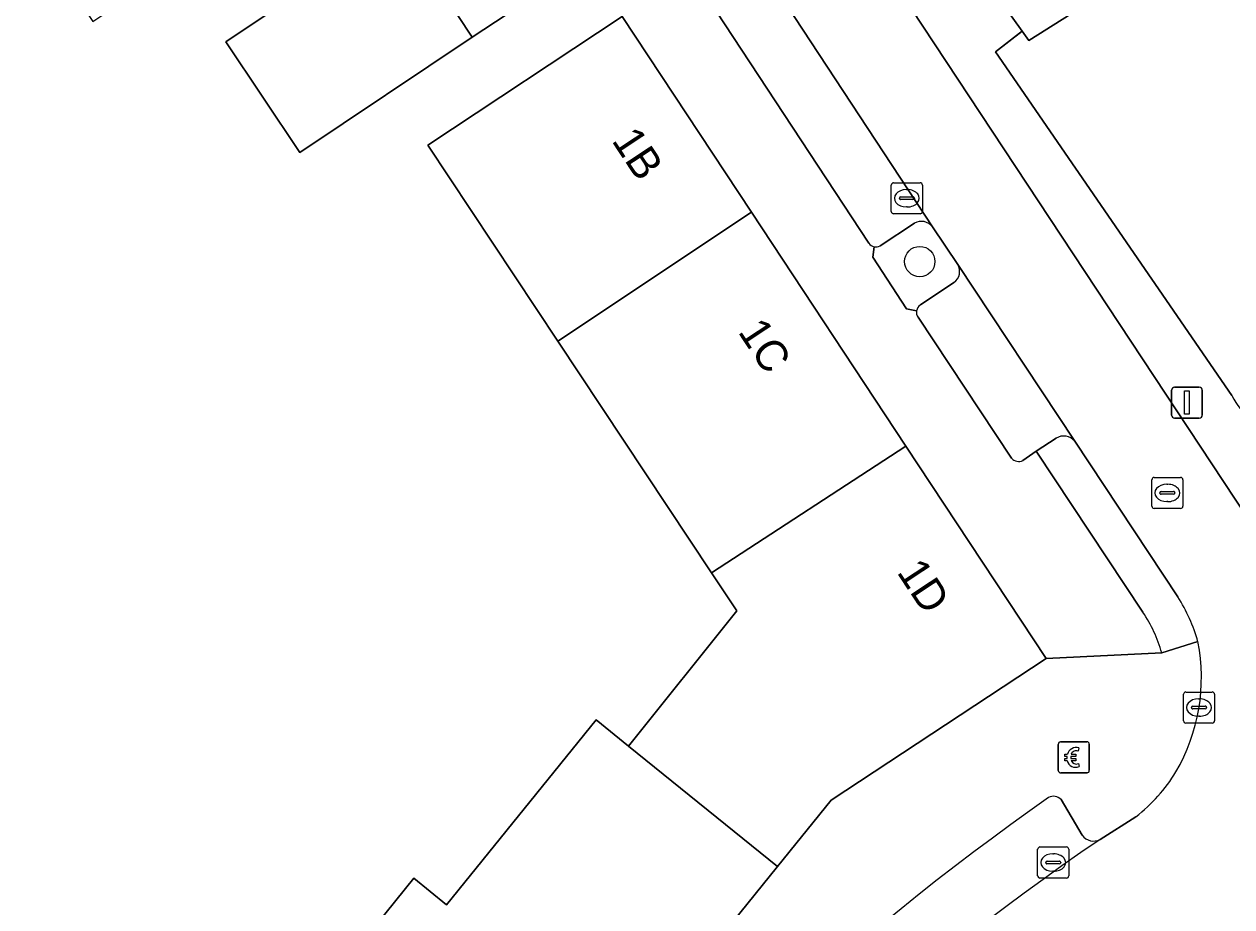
# Model space of a CAD drawing. Extents: x 159716 to 160783, y 383290 to 384031.
# Drawn here: x 160307.9 to 160346.8, y 383433.83 to 383462.26 of the extents above; entities that cross this region are included whole.
import ezdxf

# ---------------------------------------------------------------- set-up
doc = ezdxf.new("R2010")
doc.units = 0
for name, color, linetype in [('IMGEO_Betaalautomaat', 7, 'Continuous'), ('IMGEO_Boom', 7, 'Continuous'), ('IMGEO_Erf', 7, 'Continuous'), ('IMGEO_Groenvoorziening', 7, 'Continuous'), ('IMGEO_Kolk', 7, 'Continuous'), ('IMGEO_Lichtmast', 7, 'Continuous'), ('IMGEO_Muur', 7, 'Continuous'), ('IMGEO_Pand', 7, 'Continuous'), ('IMGEO_Pand_nummerreeks', 7, 'Continuous'), ('IMGEO_Parkeervlak_open', 7, 'Continuous'), ('IMGEO_Rijbaan_lokaal_open', 7, 'Continuous'), ('IMGEO_Rioolput', 7, 'Continuous'), ('IMGEO_Voetpad_open', 7, 'Continuous')]:
    doc.layers.add(name, color=color, linetype=linetype)

msp = doc.modelspace()

# ---------------------------------------------------------------- linework, layer by layer
at = {"layer": 'IMGEO_Betaalautomaat'}
for p, q in [((160341.207, 383438.222), (160341.207, 383439.063)), ((160341.207, 383439.063), (160341.207, 383438.222)), ((160341.282, 383439.146), (160342.123, 383439.146)), ((160342.123, 383439.146), (160341.282, 383439.146)), ((160341.869, 383438.951), (160341.852, 383438.851)), ((160342.206, 383439.072), (160342.206, 383438.231)), ((160342.206, 383438.231), (160342.206, 383439.072)), ((160341.49, 383438.61), (160341.49, 383438.678)), ((160341.611, 383438.678), (160341.611, 383438.61)), ((160342.132, 383438.147), (160341.291, 383438.147)), ((160341.291, 383438.147), (160342.132, 383438.147)), ((160341.856, 383438.445), (160341.878, 383438.358))]:
    msp.add_line(p, q, dxfattribs=at)
for points in [[(160341.49, 383438.678), (160341.421, 383438.678), (160341.421, 383438.747), (160341.5, 383438.747)], [(160341.495, 383438.541), (160341.421, 383438.541), (160341.421, 383438.61), (160341.49, 383438.61)], [(160341.622, 383438.747), (160341.769, 383438.747), (160341.769, 383438.678), (160341.611, 383438.678)], [(160341.611, 383438.61), (160341.769, 383438.61), (160341.769, 383438.541), (160341.625, 383438.541)]]:
    msp.add_lwpolyline(points, dxfattribs=at)
for centre, radius, start, end in [((160341.285, 383439.069), 0.0779, 92.4484, 184.2845), ((160341.285, 383439.069), 0.0779, 92.4484, 184.2845), ((160341.783, 383438.671), 0.293, 73.014, 165.0139), ((160342.129, 383439.069), 0.0779, 2.4484, 94.2845), ((160342.129, 383439.069), 0.0779, 2.4484, 94.2845), ((160341.756, 383438.596), 0.267, 191.8096, 297.0389), ((160341.789, 383438.684), 0.179, 69.3236, 159.5683), ((160341.789, 383438.611), 0.179, 202.7625, 291.8693), ((160341.285, 383438.225), 0.0779, 182.4484, 274.2845), ((160341.285, 383438.225), 0.0779, 182.4484, 274.2845), ((160342.129, 383438.225), 0.0779, 272.4484, 4.2845), ((160342.129, 383438.225), 0.0779, 272.4484, 4.2845)]:
    msp.add_arc(centre, radius, start, end, dxfattribs=at)
at = {"layer": 'IMGEO_Boom'}
msp.add_circle((160336.746, 383454.612), 0.489, dxfattribs=at)
at = {"layer": 'IMGEO_Erf'}
msp.add_lwpolyline([(160323.863, 383467.752), (160320.084, 383465.243), (160322.334, 383461.84), (160326.123, 383464.339), (160326.025, 383464.488)], close=True, dxfattribs=at)
for points in [[(160326.123, 383464.339), (160322.334, 383461.84), (160316.781, 383458.12), (160314.392, 383461.692), (160316.595, 383463.166)], [(160342.694, 383463.274), (160340.259, 383461.73), (160340.045, 383462.03), (160339.18, 383461.368), (160346.797, 383450.296)], [(160305.278, 383414.052), (160308.565, 383417.879), (160314.432, 383413.138), (160315.404, 383414.378), (160309.554, 383419.103), (160313.43, 383423.901), (160312.375, 383424.754), (160316.84, 383430.281), (160320.453, 383434.753), (160321.507, 383433.901), (160326.319, 383439.857), (160327.363, 383439.013), (160330.852, 383443.362), (160330.036, 383444.593), (160325.09, 383452.053), (160320.906, 383458.365), (160327.156, 383462.508)]]:
    msp.add_lwpolyline(points, dxfattribs=at)
msp.add_arc((160348.96, 383451.408), 2.432, 207.2035, 300.8036, dxfattribs=at)
at = {"layer": 'IMGEO_Groenvoorziening'}
for points in [[(160336.573, 383455.849), (160335.468, 383455.115)], [(160337.968, 383454.522), (160337.159, 383455.728)], [(160335.278, 383455.091), (160335.234, 383454.758), (160336.32, 383453.09), (160336.642, 383453.025)], [(160336.767, 383453.215), (160337.848, 383453.938)]]:
    msp.add_lwpolyline(points, dxfattribs=at)
for centre, radius, start, end in [((160336.797, 383455.455), 0.453, 37.0453, 119.6212), ((160335.34, 383455.361), 0.277, 257.0076, 297.3909), ((160337.59, 383454.295), 0.441, 305.8075, 30.9696), ((160336.917, 383452.98), 0.279, 122.5647, 170.7539)]:
    msp.add_arc(centre, radius, start, end, dxfattribs=at)
at = {"layer": 'IMGEO_Kolk'}
for p, q in [((160335.829, 383456.225), (160335.829, 383457.077)), ((160335.904, 383457.151), (160336.756, 383457.151)), ((160336.317, 383456.931), (160336.342, 383456.931)), ((160336.83, 383457.077), (160336.83, 383456.225)), ((160336.088, 383456.645), (160336.088, 383456.657)), ((160336.526, 383456.608), (160336.128, 383456.608)), ((160336.131, 383456.694), (160336.529, 383456.694)), ((160336.572, 383456.657), (160336.572, 383456.645)), ((160336.756, 383456.151), (160335.904, 383456.151)), ((160336.34, 383456.371), (160336.315, 383456.371)), ((160345.239, 383439.826), (160345.239, 383440.678)), ((160345.314, 383440.752), (160346.166, 383440.752)), ((160345.727, 383440.532), (160345.752, 383440.532)), ((160346.24, 383440.678), (160346.24, 383439.826)), ((160345.498, 383440.246), (160345.498, 383440.258)), ((160345.936, 383440.209), (160345.538, 383440.209)), ((160345.541, 383440.295), (160345.939, 383440.295)), ((160345.982, 383440.258), (160345.982, 383440.246)), ((160346.166, 383439.752), (160345.314, 383439.752)), ((160345.75, 383439.972), (160345.725, 383439.972)), ((160340.543, 383434.835), (160340.543, 383435.687)), ((160340.618, 383435.761), (160341.47, 383435.761)), ((160341.031, 383435.541), (160341.056, 383435.541)), ((160341.544, 383435.687), (160341.544, 383434.835)), ((160340.802, 383435.255), (160340.802, 383435.267)), ((160341.24, 383435.218), (160340.842, 383435.218)), ((160340.845, 383435.304), (160341.243, 383435.304)), ((160341.286, 383435.267), (160341.286, 383435.255)), ((160341.47, 383434.761), (160340.618, 383434.761)), ((160341.054, 383434.981), (160341.029, 383434.981))]:
    msp.add_line(p, q, dxfattribs=at)
for points in [[(160335.829, 383456.225), (160335.829, 383457.077)], [(160335.904, 383457.151), (160336.756, 383457.151)], [(160336.83, 383457.077), (160336.83, 383456.225)], [(160336.756, 383456.151), (160335.904, 383456.151)], [(160345.239, 383439.826), (160345.239, 383440.678)], [(160345.314, 383440.752), (160346.166, 383440.752)], [(160346.24, 383440.678), (160346.24, 383439.826)], [(160346.166, 383439.752), (160345.314, 383439.752)], [(160340.543, 383434.835), (160340.543, 383435.687)], [(160340.618, 383435.761), (160341.47, 383435.761)], [(160341.544, 383435.687), (160341.544, 383434.835)], [(160341.47, 383434.761), (160340.618, 383434.761)]]:
    msp.add_lwpolyline(points, dxfattribs=at)
for centre, radius, start, end in [((160335.906, 383457.075), 0.0765, 91.552, 178.448), ((160335.906, 383457.075), 0.0765, 91.552, 178.448), ((160336.754, 383457.075), 0.0765, 1.552, 88.448), ((160336.754, 383457.075), 0.0765, 1.552, 88.448), ((160336.128, 383456.654), 0.0403, 85.8775, 175.7526), ((160336.125, 383456.644), 0.0366, 178.938, 274.7102), ((160336.529, 383456.651), 0.043, 264.8664, 352.4533), ((160336.533, 383456.656), 0.0386, 1.7309, 96.639), ((160335.906, 383456.227), 0.0765, 181.552, 268.448), ((160335.906, 383456.227), 0.0765, 181.552, 268.448), ((160336.754, 383456.227), 0.0765, 271.552, 358.448), ((160336.754, 383456.227), 0.0765, 271.552, 358.448), ((160345.316, 383440.676), 0.0765, 91.552, 178.448), ((160345.316, 383440.676), 0.0765, 91.552, 178.448), ((160346.164, 383440.676), 0.0765, 1.552, 88.448), ((160346.164, 383440.676), 0.0765, 1.552, 88.448), ((160345.538, 383440.255), 0.0403, 85.8775, 175.7526), ((160345.535, 383440.245), 0.0366, 178.938, 274.7102), ((160345.939, 383440.252), 0.043, 264.8664, 352.4533), ((160345.943, 383440.257), 0.0386, 1.7309, 96.639), ((160345.316, 383439.828), 0.0765, 181.552, 268.448), ((160345.316, 383439.828), 0.0765, 181.552, 268.448), ((160346.164, 383439.828), 0.0765, 271.552, 358.448), ((160346.164, 383439.828), 0.0765, 271.552, 358.448), ((160340.62, 383435.685), 0.0765, 91.552, 178.448), ((160340.62, 383435.685), 0.0765, 91.552, 178.448), ((160341.468, 383435.685), 0.0765, 1.552, 88.448), ((160341.468, 383435.685), 0.0765, 1.552, 88.448), ((160340.842, 383435.264), 0.0403, 85.8775, 175.7526), ((160340.839, 383435.254), 0.0366, 178.938, 274.7102), ((160341.243, 383435.261), 0.043, 264.8664, 352.4533), ((160341.247, 383435.266), 0.0386, 1.7309, 96.639), ((160340.62, 383434.837), 0.0765, 181.552, 268.448), ((160340.62, 383434.837), 0.0765, 181.552, 268.448), ((160341.468, 383434.837), 0.0765, 271.552, 358.448), ((160341.468, 383434.837), 0.0765, 271.552, 358.448)]:
    msp.add_arc(centre, radius, start, end, dxfattribs=at)
for centre, major_axis, ratio, start_param, end_param in [((160336.316, 383456.651), (-0.387, 0.002), 0.722429, 4.712389, 7.853982), ((160336.341, 383456.651), (-0.39, 0.002), 0.717154, 1.570796, 4.712389), ((160345.726, 383440.252), (-0.387, 0.002), 0.722429, 4.712389, 7.853982), ((160345.751, 383440.252), (-0.39, 0.002), 0.717154, 1.570796, 4.712389), ((160341.03, 383435.261), (-0.387, 0.002), 0.722429, 4.712389, 7.853982), ((160341.055, 383435.261), (-0.39, 0.002), 0.717154, 1.570796, 4.712389)]:
    msp.add_ellipse(centre, major_axis=major_axis, ratio=ratio, start_param=start_param, end_param=end_param, dxfattribs=at)
at = {"layer": 'IMGEO_Lichtmast'}
for p, q in [((160344.855, 383449.67), (160344.855, 383450.47)), ((160344.855, 383450.47), (160344.855, 383449.67)), ((160344.955, 383450.57), (160345.745, 383450.57)), ((160345.745, 383450.57), (160344.955, 383450.57)), ((160345.845, 383450.47), (160345.845, 383449.67)), ((160345.845, 383449.67), (160345.845, 383450.47)), ((160345.745, 383449.57), (160344.955, 383449.57)), ((160344.955, 383449.57), (160345.745, 383449.57))]:
    msp.add_line(p, q, dxfattribs=at)
msp.add_lwpolyline([(160345.275, 383450.445), (160345.425, 383450.445), (160345.425, 383449.695), (160345.275, 383449.695), (160345.275, 383450.445)], dxfattribs=at)
for centre, start, end in [((160344.955, 383450.47), 90, 180), ((160344.955, 383450.47), 90, 180), ((160345.745, 383450.47), 0, 90), ((160345.745, 383450.47), 360, 90), ((160344.955, 383449.67), 180, 270), ((160344.955, 383449.67), 180, 270), ((160345.745, 383449.67), 270, 0), ((160345.745, 383449.67), 270, 0)]:
    msp.add_arc(centre, 0.1, start, end, dxfattribs=at)
at = {"layer": 'IMGEO_Muur'}
msp.add_lwpolyline([(160340.059, 383462.041), (160339.18, 383461.368), (160346.797, 383450.296)], dxfattribs=at)
msp.add_arc((160348.96, 383451.408), 2.432, 207.2035, 300.8036, dxfattribs=at)
at = {"layer": 'IMGEO_Pand'}
for points in [[(160323.863, 383467.752), (160323.45, 383468.378), (160320.501, 383472.85), (160316.163, 383470.065), (160308.387, 383464.917), (160310.11, 383462.341), (160314.972, 383465.593), (160316.595, 383463.166), (160314.392, 383461.692), (160316.781, 383458.12), (160322.334, 383461.84), (160320.084, 383465.243)], [(160346.437, 383465.549), (160344.494, 383468.789), (160340.646, 383466.423), (160338.052, 383464.827), (160340.045, 383462.03), (160340.259, 383461.73), (160342.694, 383463.274)], [(160327.156, 383462.508), (160320.906, 383458.365), (160325.09, 383452.053), (160331.323, 383456.203)], [(160331.323, 383456.203), (160325.09, 383452.053), (160330.036, 383444.593), (160336.3, 383448.673)], [(160336.3, 383448.673), (160330.036, 383444.593), (160330.852, 383443.362), (160327.363, 383439.013), (160332.168, 383435.128), (160333.896, 383437.267), (160340.82, 383441.834)], [(160327.363, 383439.013), (160326.319, 383439.857), (160321.507, 383433.901), (160320.453, 383434.753), (160316.84, 383430.281), (160323.745, 383424.702), (160327.357, 383429.173), (160332.168, 383435.128)]]:
    msp.add_lwpolyline(points, close=True, dxfattribs=at)
at = {"layer": 'IMGEO_Parkeervlak_open'}
for points in [[(160337.159, 383455.728), (160330.101, 383466.464)], [(160328.82, 383464.762), (160335.102, 383455.207)], [(160335.468, 383455.115), (160336.573, 383455.849)], [(160341.741, 383448.827), (160337.968, 383454.522)], [(160337.848, 383453.938), (160336.767, 383453.215)], [(160336.693, 383452.817), (160339.702, 383448.277)], [(160340.065, 383448.205), (160340.496, 383448.504), (160341.137, 383448.923)], [(160341.981, 383436.146), (160341.296, 383437.289)]]:
    msp.add_lwpolyline(points, dxfattribs=at)
for centre, radius, start, end in [((160336.797, 383455.455), 0.453, 37.0453, 119.6212), ((160335.342, 383455.38), 0.296, 215.7384, 257.4846), ((160335.34, 383455.361), 0.277, 257.0076, 297.3909), ((160337.59, 383454.295), 0.441, 305.8075, 30.9696), ((160336.909, 383452.98), 0.271, 170.4824, 217.071), ((160336.917, 383452.98), 0.279, 122.5647, 170.7539), ((160341.385, 383448.534), 0.461, 39.3984, 122.5394), ((160339.933, 383448.489), 0.313, 222.5554, 295.0069), ((160341.049, 383437.05), 0.344, 44.0767, 116.6745), ((160390.107, 383367.247), 85.657, 125.06609, 156.75807), ((160388.741, 383368.207), 82.037, 124.26536, 157.48827), ((160342.343, 383436.387), 0.435, 213.6939, 298.7536), ((160365.691, 383398.477), 39.082, 108.3031, 120.9943)]:
    msp.add_arc(centre, radius, start, end, dxfattribs=at)
at = {"layer": 'IMGEO_Rijbaan_lokaal_open'}
for points in [[(160348.927, 383443.894), (160348.384, 383444.716), (160325.677, 383479.111), (160322.931, 383477.317), (160325.54, 383473.378), (160326.155, 383472.455), (160326.662, 383471.693), (160326.787, 383471.49), (160330.101, 383466.464), (160337.159, 383455.728), (160337.968, 383454.522), (160341.741, 383448.827), (160345.061, 383443.817)], [(160343.706, 383436.736), (160342.552, 383436.006)]]:
    msp.add_lwpolyline(points, dxfattribs=at)
for centre, radius, start, end in [((160340.032, 383440.708), 5.913, 16.3522, 31.72), ((160339.791, 383441.215), 6.026, 329.7541, 11.0821), ((160340.338, 383441.048), 5.472, 307.9916, 328.3727), ((160388.741, 383368.207), 82.037, 124.26536, 157.48827), ((160365.691, 383398.477), 39.082, 108.3031, 120.9943)]:
    msp.add_arc(centre, radius, start, end, dxfattribs=at)
at = {"layer": 'IMGEO_Rioolput'}
for p, q in [((160344.219, 383446.736), (160344.219, 383447.588)), ((160344.294, 383447.662), (160345.146, 383447.662)), ((160345.22, 383447.588), (160345.22, 383446.736)), ((160344.478, 383447.156), (160344.478, 383447.168)), ((160344.916, 383447.119), (160344.518, 383447.119)), ((160344.521, 383447.205), (160344.919, 383447.205)), ((160344.707, 383447.442), (160344.732, 383447.442)), ((160344.962, 383447.168), (160344.962, 383447.156)), ((160344.73, 383446.882), (160344.705, 383446.882)), ((160345.146, 383446.662), (160344.294, 383446.662))]:
    msp.add_line(p, q, dxfattribs=at)
for points in [[(160344.219, 383446.736), (160344.219, 383447.588)], [(160344.294, 383447.662), (160345.146, 383447.662)], [(160345.22, 383447.588), (160345.22, 383446.736)], [(160345.146, 383446.662), (160344.294, 383446.662)]]:
    msp.add_lwpolyline(points, dxfattribs=at)
for centre, radius, start, end in [((160344.296, 383447.586), 0.0765, 91.552, 178.448), ((160344.296, 383447.586), 0.0765, 91.552, 178.448), ((160345.144, 383447.586), 0.0765, 1.552, 88.448), ((160345.144, 383447.586), 0.0765, 1.552, 88.448), ((160344.518, 383447.165), 0.0403, 85.8775, 175.7526), ((160344.515, 383447.155), 0.0366, 178.938, 274.7102), ((160344.919, 383447.162), 0.043, 264.8664, 352.4533), ((160344.923, 383447.167), 0.0386, 1.7309, 96.639), ((160344.296, 383446.738), 0.0765, 181.552, 268.448), ((160344.296, 383446.738), 0.0765, 181.552, 268.448), ((160345.144, 383446.738), 0.0765, 271.552, 358.448), ((160345.144, 383446.738), 0.0765, 271.552, 358.448)]:
    msp.add_arc(centre, radius, start, end, dxfattribs=at)
for centre, major_axis, ratio, start_param, end_param in [((160344.706, 383447.162), (-0.387, 0.002), 0.722429, 4.712389, 7.853982), ((160344.731, 383447.162), (-0.39, 0.002), 0.717154, 1.570796, 4.712389)]:
    msp.add_ellipse(centre, major_axis=major_axis, ratio=ratio, start_param=start_param, end_param=end_param, dxfattribs=at)
at = {"layer": 'IMGEO_Voetpad_open'}
for points in [[(160320.97, 383486.241), (160321.734, 383485.083), (160323.782, 383481.981), (160325.677, 383479.111), (160348.384, 383444.716), (160348.927, 383443.894)], [(160346.797, 383450.296), (160339.18, 383461.368), (160340.045, 383462.03), (160338.052, 383464.827), (160335.459, 383468.466)], [(160335.102, 383455.207), (160328.82, 383464.762)], [(160327.156, 383462.508), (160331.323, 383456.203), (160336.3, 383448.673), (160340.82, 383441.834), (160344.54, 383442.016)], [(160336.642, 383453.025), (160336.32, 383453.09), (160335.234, 383454.758), (160335.278, 383455.091)], [(160339.702, 383448.277), (160336.693, 383452.817)], [(160341.137, 383448.923), (160340.496, 383448.504), (160343.932, 383443.32)], [(160345.061, 383443.817), (160341.741, 383448.827)], [(160343.932, 383443.32), (160340.496, 383448.504), (160340.065, 383448.205)], [(160345.705, 383442.373), (160344.54, 383442.016), (160340.82, 383441.834), (160333.896, 383437.267), (160332.168, 383435.128), (160327.357, 383429.173), (160323.745, 383424.702), (160319.278, 383419.173), (160315.404, 383414.378), (160314.432, 383413.138), (160312.111, 383410.327), (160312.071, 383410.253), (160308.536, 383403.698), (160305.136, 383402.498), (160302.863, 383398.025)], [(160344.54, 383442.016), (160345.705, 383442.373)], [(160341.296, 383437.289), (160341.981, 383436.146)], [(160342.552, 383436.006), (160343.706, 383436.736)]]:
    msp.add_lwpolyline(points, dxfattribs=at)
for centre, radius, start, end in [((160335.342, 383455.38), 0.296, 215.7384, 257.4846), ((160336.909, 383452.98), 0.271, 170.4824, 217.071), ((160348.96, 383451.408), 2.432, 207.2035, 300.8036), ((160341.385, 383448.534), 0.461, 39.3984, 122.5394), ((160339.933, 383448.489), 0.313, 222.5554, 295.0069), ((160340.032, 383440.708), 5.913, 16.3522, 31.72), ((160340.269, 383440.818), 4.436, 15.6646, 34.3307), ((160340.269, 383440.818), 4.436, 15.6646, 34.3307), ((160339.791, 383441.215), 6.026, 329.7541, 11.0821), ((160340.338, 383441.048), 5.472, 307.9916, 328.3727), ((160341.049, 383437.05), 0.344, 44.0767, 116.6745), ((160390.107, 383367.247), 85.657, 125.06609, 156.75807), ((160342.343, 383436.387), 0.435, 213.6939, 298.7536)]:
    msp.add_arc(centre, radius, start, end, dxfattribs=at)

# ---------------------------------------------------------------- texts
at = {"layer": 'IMGEO_Pand_nummerreeks'}
for s, p in [('1B', (160326.803, 383458.508)), ('1C', (160330.871, 383452.353)), ('1D', (160335.988, 383444.611))]:
    msp.add_text(s, height=1, rotation=303.4605, dxfattribs=at).set_placement(p)

doc.saveas('drawing.dxf')
